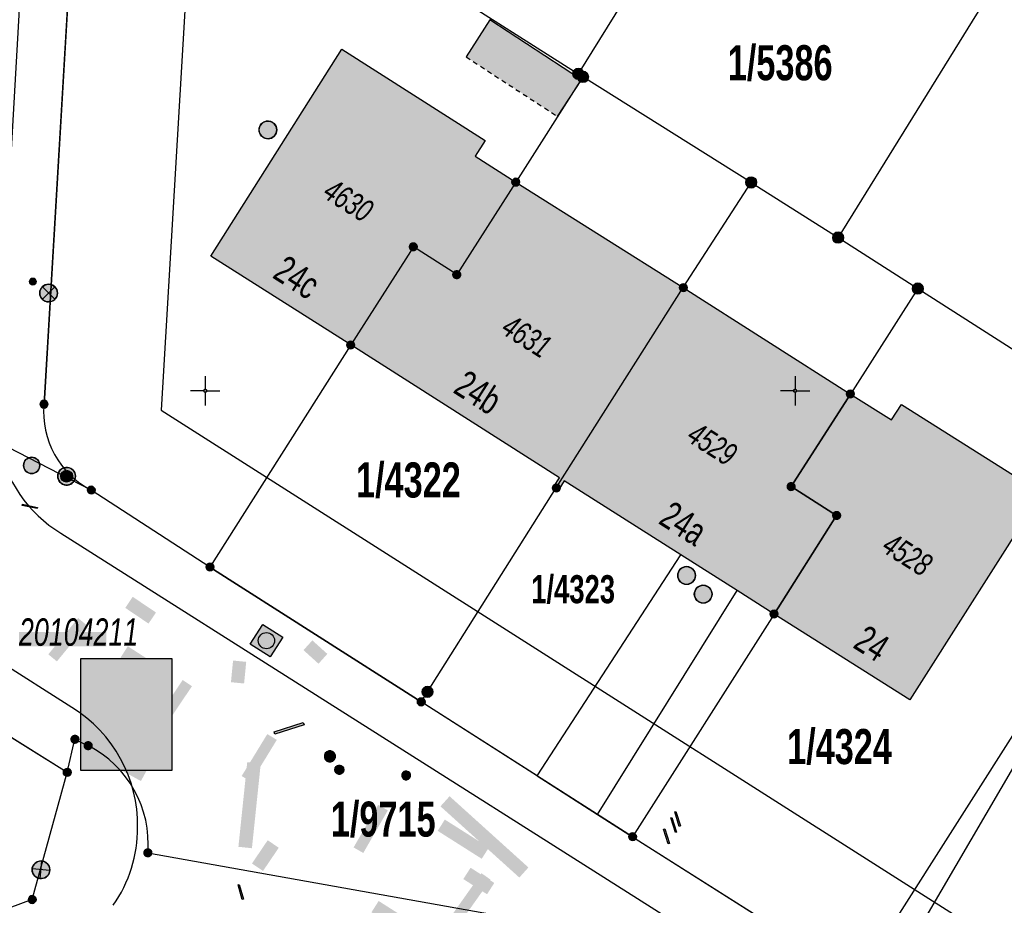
# Model space of a CAD drawing. Header units: metres. Extents: x 2695560 to 2696939, y 1260491 to 1262050.
# Tile 861 of 1005: x 2696168 to 2696210, y 1261703 to 1261741. Entities that reach past the tile are written whole.
import ezdxf

# ---------------------------------------------------------------- set-up
doc = ezdxf.new("R2010")
doc.units = ezdxf.units.M
doc.linetypes.add('AUSGEZOGEN', pattern=[0])
doc.linetypes.add('VERDECKT2_S2', pattern=[0.36, 0.2, -0.16])
for name, color, linetype in [('XR$1$AV_Flächen (EO)', 7, 'AUSGEZOGEN'), ('XR$1$AV_Gebäudeflächen (BB)', 7, 'AUSGEZOGEN'), ('XR$1$AV_Gebäudeflächen (EO)', 7, 'AUSGEZOGEN'), ('XR$1$AV_Grenzpunkte', 7, 'AUSGEZOGEN'), ('XR$1$AV_Grundstück-Nr.', 7, 'AUSGEZOGEN'), ('XR$1$AV_Haus-Nr.', 7, 'AUSGEZOGEN'), ('XR$1$AV_Koordinatennetzpunkte', 7, 'AUSGEZOGEN'), ('XR$1$AV_Lagefixpunkt-Nr.', 7, 'AUSGEZOGEN'), ('XR$1$AV_Linien (BB)', 7, 'AUSGEZOGEN'), ('XR$1$AV_Versicherung-Nr.', 7, 'AUSGEZOGEN'), ('XR$1$AW_LK_Schachtdeckel', 24, 'AUSGEZOGEN'), ('XR$1$EW_LK_Bauwerk', 1, 'AUSGEZOGEN'), ('XR$1$EW_LK_Knoten', 1, 'AUSGEZOGEN'), ('XR$1$GA_LK_Absperrarmatur', 32, 'AUSGEZOGEN'), ('XR$1$GA_LK_Rohrleitungsteil', 32, 'AUSGEZOGEN'), ('XR$1$Liegenschaftsgrenzen', 7, 'AUSGEZOGEN'), ('XR$1$PFAV', 255, 'AUSGEZOGEN'), ('XR$1$PFAW', 255, 'AUSGEZOGEN'), ('XR$1$PFEW', 255, 'AUSGEZOGEN'), ('XR$1$PFGA', 255, 'AUSGEZOGEN'), ('XR$1$PFWA', 255, 'AUSGEZOGEN'), ('XR$1$RAEW', 8, 'AUSGEZOGEN'), ('XR$1$RP_Abstandslinie', 7, 'AUSGEZOGEN'), ('XR$1$WA_LK_Absperrarmatur', 171, 'AUSGEZOGEN'), ('XR$1$WA_LK_Hydrant', 171, 'AUSGEZOGEN'), ('XR$1$WA_LK_Rohrleitungsteil', 171, 'AUSGEZOGEN')]:
    doc.layers.add(name, color=color, linetype=linetype)
doc.styles.add('ARIAL', font='arial.ttf')

# ---------------------------------------------------------------- blocks, each defined once
blk = doc.blocks.new('COMPLEXOBJECT_380')
at = {"layer": 'XR$1$AV_Linien (BB)', "color": 7, "linetype": 'AUSGEZOGEN', "transparency": 33554687}
for p, q in [((6156.292, 11717.001), (6155.43, 11717.584)), ((6144.46, 11689.13), (6152.89, 11695.5))]:
    blk.add_line(p, q, dxfattribs=at)
blk.add_lwpolyline([(6167.67, 11703.44), (6169.15, 11708.83), (6162.98, 11712.67)], dxfattribs=at)
for centre, radius, start, end in [((6282.559, 11904.656), 226.181, 236.06455, 238.08306), ((6185.992, 11651.609), 54.974, 109.4678, 127.0227)]:
    blk.add_arc(centre, radius, start, end, dxfattribs=at)
blk = doc.blocks.new('COMPLEXOBJECT_550')
at = {"layer": 'XR$1$AV_Linien (BB)', "color": 7, "linetype": 'AUSGEZOGEN', "transparency": 33554687}
blk.add_line((6176.554, 11778.801), (6176.213, 11776.849), dxfattribs=at)
blk.add_lwpolyline([(6170.942, 11772.672), (6169.784, 11751.797), (6168.169, 11724.432)], dxfattribs=at)
for centre, radius, start, end in [((6175.434, 11772.417), 4.5, 80.0355, 176.7546), ((6171.853, 11724.087), 3.7, 174.6422, 242.9311)]:
    blk.add_arc(centre, radius, start, end, dxfattribs=at)
blk = doc.blocks.new('COMPLEXOBJECT_552')
at = {"layer": 'XR$1$AV_Linien (BB)', "color": 7, "linetype": 'AUSGEZOGEN', "transparency": 33554687}
blk.add_line((6166.145, 11724.035), (6168.951, 11772.698), dxfattribs=at)
for centre, radius, start, end in [((6175.438, 11772.404), 6.493, 80.1023, 177.4064), ((6171.894, 11723.838), 5.752, 178.0393, 190.3374)]:
    blk.add_arc(centre, radius, start, end, dxfattribs=at)
blk = doc.blocks.new('COMPLEXOBJECT_785')
at = {"layer": 'XR$1$AV_Linien (BB)', "color": 7, "linetype": 'AUSGEZOGEN', "transparency": 33554687}
for p, q in [((6142.269, 11730.424), (6139.996, 11732.243)), ((6169.352, 11711.572), (6162.253, 11716.089))]:
    blk.add_line(p, q, dxfattribs=at)
for centre, radius, start, end in [((6290.188, 11915.336), 236.796, 231.34222, 234.2456), ((6296.66, 11925.274), 248.643, 234.37341, 237.27818), ((6166.303, 11706.603), 5.83, 358.9669, 58.469), ((6166.441, 11706.46), 5.691, 324.9833, 0.3778)]:
    blk.add_arc(centre, radius, start, end, dxfattribs=at)
blk = doc.blocks.new('COMPLEXOBJECT_1273')
at = {"layer": 'XR$1$Liegenschaftsgrenzen', "color": 7, "linetype": 'AUSGEZOGEN', "transparency": 33554687}
for p, q in [((6167.67, 11703.44), (6169.15, 11708.83)), ((6144.46, 11689.13), (6152.89, 11695.5))]:
    blk.add_line(p, q, dxfattribs=at)
blk.add_arc((6185.992, 11651.609), 54.974, 109.4678, 127.0227, dxfattribs=at)
blk = doc.blocks.new('COMPLEXOBJECT_1291')
at = {"layer": 'XR$1$Liegenschaftsgrenzen', "color": 7, "linetype": 'AUSGEZOGEN', "transparency": 33554687}
blk.add_line((6172.57, 11705.42), (6202.65, 11700.06), dxfattribs=at)
blk.add_lwpolyline([(6169.15, 11708.83), (6169.48, 11710.23), (6170.04, 11709.96)], dxfattribs=at)
blk.add_arc((6167.915, 11705.801), 4.671, 355.3248, 62.9343, dxfattribs=at)
blk = doc.blocks.new('COMPLEXOBJECT_1404')
at = {"layer": 'XR$1$Liegenschaftsgrenzen', "color": 7, "linetype": 'AUSGEZOGEN', "transparency": 33554687}
blk.add_line((6168.169, 11724.432), (6169.784, 11751.797), dxfattribs=at)
blk.add_arc((6171.853, 11724.087), 3.7, 174.6422, 242.9311, dxfattribs=at)
blk = doc.blocks.new('BWAV20')
at = {"true_color": 0x000000, "transparency": 33554687}
blk.add_hatch(color=18, dxfattribs=at).paths.add_polyline_path([(0.17, 0), (0.16, 0.03), (0.15, 0.07), (0.14, 0.1), (0.11, 0.12), (0.09, 0.14), (0.06, 0.16), (0.03, 0.16), (-0.01, 0.17), (-0.04, 0.16), (-0.07, 0.15), (-0.1, 0.13), (-0.13, 0.11), (-0.15, 0.08), (-0.16, 0.05), (-0.17, 0.02), (-0.17, -0.02), (-0.16, -0.05), (-0.15, -0.08), (-0.13, -0.11), (-0.1, -0.13), (-0.07, -0.15), (-0.04, -0.16), (-0.01, -0.17), (0.03, -0.16), (0.06, -0.16), (0.09, -0.14), (0.11, -0.12), (0.14, -0.1), (0.15, -0.07), (0.16, -0.03)])
at = {"layer": 'XR$1$PFAV', "transparency": 33554687}
blk.add_hatch(color=7, dxfattribs=at).paths.add_polyline_path([(0.5, 0), (0.49, 0.1), (0.46, 0.2), (0.41, 0.29), (0.34, 0.36), (0.26, 0.42), (0.17, 0.47), (0.08, 0.49), (-0.03, 0.5), (-0.13, 0.48), (-0.22, 0.45), (-0.31, 0.4), (-0.38, 0.33), (-0.44, 0.24), (-0.48, 0.15), (-0.5, 0.05), (-0.5, -0.05), (-0.48, -0.15), (-0.44, -0.24), (-0.38, -0.33), (-0.31, -0.4), (-0.22, -0.45), (-0.13, -0.48), (-0.03, -0.5), (0.08, -0.49), (0.17, -0.47), (0.26, -0.42), (0.34, -0.36), (0.41, -0.29), (0.46, -0.2), (0.49, -0.1)])
blk = doc.blocks.new('BAV15')
at = {"layer": 'XR$1$PFAV', "transparency": 33554687}
blk.add_hatch(color=7, dxfattribs=at).paths.add_polyline_path([(0.5, 0), (0.49, 0.101), (0.459, 0.197), (0.41, 0.286), (0.344, 0.362), (0.264, 0.424), (0.174, 0.469), (0.076, 0.494), (-0.025, 0.499), (-0.125, 0.484), (-0.22, 0.449), (-0.306, 0.395), (-0.379, 0.326), (-0.437, 0.243), (-0.477, 0.15), (-0.497, 0.051), (-0.497, -0.051), (-0.477, -0.15), (-0.437, -0.243), (-0.379, -0.326), (-0.306, -0.395), (-0.22, -0.449), (-0.125, -0.484), (-0.025, -0.499), (0.076, -0.494), (0.174, -0.469), (0.264, -0.424), (0.344, -0.362), (0.41, -0.286), (0.459, -0.197), (0.49, -0.101)])
at = {"color": 7, "transparency": 33554687}
for start, end in [(90, 270), (270, 90)]:
    blk.add_arc((0, 0), 0.5, start, end, dxfattribs=at)
at = {"layer": 'XR$1$PFAV', "transparency": 33554687}
blk.add_circle((0, 0), 0.5, dxfattribs=at)
blk = doc.blocks.new('BAV2041')
at = {"color": 7, "transparency": 33554687}
for p, q in [((0, 0.5), (0, 0.05)), ((-0.05, 0), (-0.5, 0)), ((0.05, 0), (0.5, 0)), ((0, -0.05), (0, -0.5))]:
    blk.add_line(p, q, dxfattribs=at)
blk.add_circle((0, 0), 0.05, dxfattribs=at)
for start, end in [(90, 270), (270, 90)]:
    blk.add_arc((0, 0), 0.05, start, end, dxfattribs=at)
blk = doc.blocks.new('BAW2087')
at = {"lineweight": 25, "true_color": 0x000000, "transparency": 33554687}
h = blk.add_hatch(color=18, dxfattribs=at)
h.paths.add_polyline_path([(-0.5, 0.5), (-0.5, -0.5), (0.5, -0.5), (0.5, 0.5)])
h.paths.add_polyline_path([(0.337, -0.069), (0.316, -0.136), (0.282, -0.196), (0.237, -0.249), (0.182, -0.292), (0.119, -0.322), (0.052, -0.34), (-0.017, -0.343), (-0.086, -0.333), (-0.151, -0.309), (-0.21, -0.272), (-0.261, -0.224), (-0.301, -0.167), (-0.328, -0.103), (-0.342, -0.035), (-0.342, 0.035), (-0.328, 0.103), (-0.301, 0.167), (-0.261, 0.224), (-0.21, 0.272), (-0.151, 0.309), (-0.086, 0.333), (-0.017, 0.343), (0.052, 0.34), (0.119, 0.322), (0.182, 0.292), (0.237, 0.249), (0.282, 0.196), (0.316, 0.136), (0.337, 0.069), (0.344, 0)], flags=16)
at = {"layer": 'XR$1$PFAW', "lineweight": 25, "transparency": 33554687}
blk.add_hatch(color=7, dxfattribs=at).paths.add_polyline_path([(0.344, 0), (0.337, 0.069), (0.316, 0.136), (0.282, 0.196), (0.237, 0.249), (0.182, 0.292), (0.119, 0.322), (0.052, 0.34), (-0.017, 0.343), (-0.086, 0.333), (-0.151, 0.309), (-0.21, 0.272), (-0.261, 0.224), (-0.301, 0.167), (-0.328, 0.103), (-0.342, 0.035), (-0.342, -0.035), (-0.328, -0.103), (-0.301, -0.167), (-0.261, -0.224), (-0.21, -0.272), (-0.151, -0.309), (-0.086, -0.333), (-0.017, -0.343), (0.052, -0.34), (0.119, -0.322), (0.182, -0.292), (0.237, -0.249), (0.282, -0.196), (0.316, -0.136), (0.337, -0.069)])
at = {"lineweight": 25, "transparency": 33554687}
for p, q in [((-0.5, 0.5, 0.993), (0.5, 0.5, 0.993)), ((-0.5, -0.5, 0.993), (-0.5, 0.5, 0.993)), ((0.5, 0.5, 0.993), (0.5, -0.5, 0.993)), ((0.5, -0.5, 0.993), (-0.5, -0.5, 0.993))]:
    blk.add_line(p, q, dxfattribs=at)
blk.add_circle((0, 0), 0.344, dxfattribs=at)
at = {"layer": 'XR$1$PFAW', "lineweight": 25, "transparency": 33554687}
blk.add_line((-0.5, 0.5), (0.5, 0.5), dxfattribs=at)
at = {"layer": 'XR$1$PFAW', "color": 31, "lineweight": 25, "transparency": 33554687}
for p, q in [((-0.5, -0.5), (-0.5, 0.5)), ((0.5, 0.5), (0.5, -0.5)), ((0.5, -0.5), (-0.5, -0.5))]:
    blk.add_line(p, q, dxfattribs=at)
at = {"layer": 'XR$1$PFAW', "lineweight": 25, "transparency": 33554687}
blk.add_circle((0, 0), 0.344, dxfattribs=at)
blk = doc.blocks.new('BAW2082')
at = {"layer": 'XR$1$PFAW', "transparency": 33554687}
blk.add_hatch(color=7, dxfattribs=at).paths.add_polyline_path([(0.509, -0.003), (0.499, 0.098), (0.469, 0.194), (0.42, 0.283), (0.354, 0.359), (0.274, 0.421), (0.183, 0.466), (0.085, 0.491), (-0.016, 0.496), (-0.116, 0.481), (-0.211, 0.446), (-0.297, 0.392), (-0.37, 0.323), (-0.428, 0.24), (-0.468, 0.147), (-0.488, 0.047), (-0.488, -0.054), (-0.468, -0.153), (-0.428, -0.246), (-0.37, -0.329), (-0.297, -0.398), (-0.211, -0.452), (-0.116, -0.487), (-0.016, -0.502), (0.085, -0.497), (0.183, -0.472), (0.274, -0.427), (0.354, -0.366), (0.42, -0.289), (0.469, -0.2), (0.499, -0.104)])
at = {"transparency": 33554687}
for start, end in [(91.1948, 268.8052), (268.8052, 91.1948)]:
    blk.add_arc((0.01, 0), 0.5, start, end, dxfattribs=at)
at = {"layer": 'XR$1$PFAW', "transparency": 33554687}
blk.add_circle((0.009, -0.003), 0.5, dxfattribs=at)
blk = doc.blocks.new('BWA2013')
at = {"true_color": 0x000000, "transparency": 33554687}
blk.add_hatch(color=18, dxfattribs=at).paths.add_polyline_path([(-0.291, -0.409), (0.352, 0.357), (0.291, 0.409), (-0.352, -0.357)])
at = {"transparency": 33554687}
blk.add_lwpolyline([(-0.291, -0.409), (-0.352, -0.357), (0.291, 0.409), (0.352, 0.357), (-0.291, -0.409)], close=True, dxfattribs=at)
blk = doc.blocks.new('BWA2009')
at = {"true_color": 0x000000, "transparency": 33554687}
blk.add_hatch(color=18, dxfattribs=at).paths.add_polyline_path([(0.333, 0), (0.327, 0.067), (0.306, 0.131), (0.274, 0.19), (0.23, 0.242), (0.176, 0.283), (0.116, 0.313), (0.05, 0.329), (-0.017, 0.333), (-0.084, 0.323), (-0.147, 0.299), (-0.204, 0.264), (-0.253, 0.217), (-0.291, 0.162), (-0.318, 0.1), (-0.332, 0.034), (-0.332, -0.034), (-0.318, -0.1), (-0.291, -0.162), (-0.253, -0.217), (-0.204, -0.264), (-0.147, -0.299), (-0.084, -0.323), (-0.017, -0.333), (0.05, -0.329), (0.116, -0.313), (0.176, -0.283), (0.23, -0.242), (0.274, -0.19), (0.306, -0.131), (0.327, -0.067)])
at = {"layer": 'XR$1$PFWA', "transparency": 33554687}
blk.add_hatch(color=7, dxfattribs=at).paths.add_polyline_path([(0.5, 0), (0.49, 0.101), (0.459, 0.197), (0.41, 0.286), (0.344, 0.362), (0.264, 0.424), (0.174, 0.469), (0.076, 0.494), (-0.025, 0.499), (-0.125, 0.484), (-0.22, 0.449), (-0.306, 0.395), (-0.379, 0.326), (-0.437, 0.243), (-0.477, 0.15), (-0.497, 0.051), (-0.497, -0.051), (-0.477, -0.15), (-0.437, -0.243), (-0.379, -0.326), (-0.306, -0.395), (-0.22, -0.449), (-0.125, -0.484), (-0.025, -0.499), (0.076, -0.494), (0.174, -0.469), (0.264, -0.424), (0.344, -0.362), (0.41, -0.286), (0.459, -0.197), (0.49, -0.101)])
at = {"transparency": 33554687}
blk.add_circle((0, 0), 0.333, dxfattribs=at)
for start, end in [(90, 180), (180, 270), (0, 90), (270, 0)]:
    blk.add_arc((0, 0), 0.5, start, end, dxfattribs=at)
at = {"layer": 'XR$1$PFWA', "transparency": 33554687}
blk.add_circle((0, 0), 0.5, dxfattribs=at)
blk = doc.blocks.new('BWA965')
at = {"layer": 'XR$1$PFWA', "transparency": 33554687}
blk.add_hatch(color=7, dxfattribs=at).paths.add_polyline_path([(0, 0.5), (-0.051, 0.497), (-0.101, 0.49), (-0.15, 0.477), (-0.197, 0.459), (-0.243, 0.437), (-0.286, 0.41), (-0.326, 0.379), (-0.362, 0.344), (-0.395, 0.306), (-0.424, 0.264), (-0.449, 0.22), (-0.469, 0.174), (-0.484, 0.125), (-0.494, 0.076), (-0.499, 0.025), (-0.499, -0.025), (-0.494, -0.076), (-0.484, -0.125), (-0.469, -0.174), (-0.449, -0.22), (-0.424, -0.264), (-0.395, -0.306), (-0.362, -0.344), (-0.326, -0.379), (-0.286, -0.41), (-0.243, -0.437), (-0.197, -0.459), (-0.15, -0.477), (-0.101, -0.49), (-0.051, -0.497), (0, -0.5), (0.051, -0.497), (0.101, -0.49), (0.15, -0.477), (0.197, -0.459), (0.243, -0.437), (0.286, -0.41), (0.326, -0.379), (0.362, -0.344), (0.395, -0.306), (0.424, -0.264), (0.449, -0.22), (0.469, -0.174), (0.484, -0.125), (0.494, -0.076), (0.499, -0.025), (0.499, 0.025), (0.494, 0.076), (0.484, 0.125), (0.469, 0.174), (0.449, 0.22), (0.424, 0.264), (0.395, 0.306), (0.362, 0.344), (0.326, 0.379), (0.286, 0.41), (0.243, 0.437), (0.197, 0.459), (0.15, 0.477), (0.101, 0.49), (0.051, 0.497)])
at = {"transparency": 33554687}
blk.add_line((0, 0.5), (0, -0.5), dxfattribs=at)
for start, end in [(90, 270), (270, 90)]:
    blk.add_arc((0, 0), 0.5, start, end, dxfattribs=at)
blk = doc.blocks.new('BGA2013')
at = {"transparency": 33554687}
blk.add_hatch(color=36, dxfattribs=at).paths.add_polyline_path([(-0.291, -0.409), (0.352, 0.357), (0.291, 0.409), (-0.352, -0.357)])
at = {"color": 32, "transparency": 33554687}
blk.add_lwpolyline([(-0.291, -0.409), (-0.352, -0.357), (0.291, 0.409), (0.352, 0.357), (-0.291, -0.409)], close=True, dxfattribs=at)
blk = doc.blocks.new('BGA965')
at = {"layer": 'XR$1$PFGA', "transparency": 33554687}
blk.add_hatch(color=7, dxfattribs=at).paths.add_polyline_path([(0.5, 0), (0.49, 0.1), (0.46, 0.2), (0.41, 0.29), (0.34, 0.36), (0.26, 0.42), (0.17, 0.47), (0.08, 0.49), (-0.03, 0.5), (-0.13, 0.48), (-0.22, 0.45), (-0.31, 0.4), (-0.38, 0.33), (-0.44, 0.24), (-0.48, 0.15), (-0.5, 0.05), (-0.5, -0.05), (-0.48, -0.15), (-0.44, -0.24), (-0.38, -0.33), (-0.31, -0.4), (-0.22, -0.45), (-0.13, -0.48), (-0.03, -0.5), (0.08, -0.49), (0.17, -0.47), (0.26, -0.42), (0.34, -0.36), (0.41, -0.29), (0.46, -0.2), (0.49, -0.1)])
at = {"color": 32, "transparency": 33554687}
blk.add_line((0, 0.5), (0, -0.5), dxfattribs=at)
for start, end in [(90, 270), (270, 90)]:
    blk.add_arc((0, 0), 0.5, start, end, dxfattribs=at)
at = {"layer": 'XR$1$PFGA', "transparency": 33554687}
blk.add_circle((0, 0), 0.5, dxfattribs=at)
blk = doc.blocks.new('BEWLP2574')
at = {"layer": 'XR$1$PFEW', "transparency": 33554687}
blk.add_hatch(color=7, dxfattribs=at).paths.add_polyline_path([(-0.5, 0), (-0.497, -0.051), (-0.489, -0.101), (-0.477, -0.15), (-0.459, -0.198), (-0.437, -0.243), (-0.41, -0.286), (-0.379, -0.326), (-0.344, -0.363), (-0.306, -0.396), (-0.264, -0.425), (-0.22, -0.449), (-0.173, -0.469), (-0.125, -0.485), (-0.075, -0.495), (-0.025, -0.5), (0.026, -0.5), (0.076, -0.495), (0.126, -0.485), (0.174, -0.469), (0.221, -0.449), (0.265, -0.425), (0.306, -0.396), (0.345, -0.363), (0.38, -0.326), (0.411, -0.286), (0.437, -0.243), (0.46, -0.198), (0.477, -0.15), (0.49, -0.101), (0.498, -0.051), (0.5, 0), (0.498, 0.05), (0.49, 0.1), (0.477, 0.149), (0.46, 0.197), (0.437, 0.242), (0.411, 0.285), (0.38, 0.325), (0.345, 0.362), (0.306, 0.395), (0.265, 0.424), (0.221, 0.448), (0.174, 0.468), (0.126, 0.484), (0.076, 0.494), (0.026, 0.499), (-0.025, 0.499), (-0.075, 0.494), (-0.125, 0.484), (-0.173, 0.468), (-0.22, 0.448), (-0.264, 0.424), (-0.306, 0.395), (-0.344, 0.362), (-0.379, 0.325), (-0.41, 0.285), (-0.437, 0.242), (-0.459, 0.197), (-0.477, 0.149), (-0.489, 0.1), (-0.497, 0.05)])
at = {"color": 1, "transparency": 33554687}
for start, end in [(90, 180), (0, 90), (180, 270), (270, 0)]:
    blk.add_arc((0, 0), 0.5, start, end, dxfattribs=at)
at = {"layer": 'XR$1$PFEW', "transparency": 33554687}
blk.add_circle((0, 0), 0.5, dxfattribs=at)
blk = doc.blocks.new('BEWLP2549_S')
at = {"layer": 'XR$1$PFEW', "transparency": 33554687}
blk.add_hatch(color=7, dxfattribs=at).paths.add_polyline_path([(0.5, 0), (0.49, 0.101), (0.459, 0.197), (0.41, 0.286), (0.344, 0.362), (0.264, 0.424), (0.174, 0.469), (0.076, 0.494), (-0.025, 0.499), (-0.125, 0.484), (-0.22, 0.449), (-0.306, 0.395), (-0.379, 0.326), (-0.437, 0.243), (-0.477, 0.15), (-0.497, 0.051), (-0.497, -0.051), (-0.477, -0.15), (-0.437, -0.243), (-0.379, -0.326), (-0.306, -0.395), (-0.22, -0.449), (-0.125, -0.484), (-0.025, -0.499), (0.076, -0.494), (0.174, -0.469), (0.264, -0.424), (0.344, -0.362), (0.41, -0.286), (0.459, -0.197), (0.49, -0.101)])
at = {"color": 1, "transparency": 33554687}
for p, q in [((0.354, -0.354), (-0.354, 0.354)), ((-0.354, -0.354), (0.354, 0.354))]:
    blk.add_line(p, q, dxfattribs=at)
for start, end in [(91.3809, 268.6191), (268.6191, 91.3809)]:
    blk.add_arc((0, 0), 0.5, start, end, dxfattribs=at)
at = {"layer": 'XR$1$PFEW', "transparency": 33554687}
blk.add_circle((0, 0), 0.5, dxfattribs=at)
blk = doc.blocks.new('BEW957')
at = {"layer": 'XR$1$RAEW', "transparency": 33554687}
blk.add_hatch(color=1, dxfattribs=at).paths.add_polyline_path([(-0.5, 0), (-0.5, -0.05), (-0.49, -0.1), (-0.48, -0.15), (-0.46, -0.2), (-0.44, -0.24), (-0.41, -0.29), (-0.38, -0.33), (-0.34, -0.36), (-0.31, -0.4), (-0.26, -0.42), (-0.22, -0.45), (-0.17, -0.47), (-0.13, -0.48), (-0.08, -0.49), (-0.03, -0.5), (0.03, -0.5), (0.08, -0.49), (0.13, -0.48), (0.17, -0.47), (0.22, -0.45), (0.26, -0.42), (0.31, -0.4), (0.34, -0.36), (0.38, -0.33), (0.41, -0.29), (0.44, -0.24), (0.46, -0.2), (0.48, -0.15), (0.49, -0.1), (0.5, -0.05), (0.5, 0), (0.5, 0.05), (0.49, 0.1), (0.48, 0.15), (0.46, 0.2), (0.44, 0.24), (0.41, 0.29), (0.38, 0.33), (0.34, 0.36), (0.31, 0.4), (0.26, 0.42), (0.22, 0.45), (0.17, 0.47), (0.13, 0.48), (0.08, 0.49), (0.03, 0.5), (-0.03, 0.5), (-0.08, 0.49), (-0.13, 0.48), (-0.17, 0.47), (-0.22, 0.45), (-0.26, 0.42), (-0.31, 0.4), (-0.34, 0.36), (-0.38, 0.33), (-0.41, 0.29), (-0.44, 0.24), (-0.46, 0.2), (-0.48, 0.15), (-0.49, 0.1), (-0.5, 0.05)])
at = {"color": 1, "transparency": 33554687}
for start, end in [(90, 180), (180, 270), (0, 90), (270, 0)]:
    blk.add_arc((0, 0), 0.5, start, end, dxfattribs=at)
at = {"layer": 'XR$1$RAEW', "color": 1, "transparency": 33554687}
blk.add_circle((0, 0), 0.5, dxfattribs=at)

msp = doc.modelspace()

# ---------------------------------------------------------------- hatches: boundary and pattern name
at = {"transparency": 33554687}
for points in [[(2696172.898, 1261716.078), (2696172.582, 1261715.609), (2696173.568, 1261714.944), (2696173.884, 1261715.413)], [(2696169.32, 1261713.641), (2696169.684, 1261713.341), (2696170.948, 1261714.875), (2696170.584, 1261715.176)], [(2696168.077, 1261714.589), (2696168.077, 1261713.986), (2696171.775, 1261713.986), (2696171.775, 1261714.589)], [(2696180.51, 1261714.233), (2696180.135, 1261713.818), (2696180.771, 1261713.243), (2696181.146, 1261713.658)], [(2696172.69, 1261713.982), (2696172.381, 1261713.502), (2696173.384, 1261712.856), (2696173.693, 1261713.336)], [(2696170.699, 1261713.47), (2696170.699, 1261708.722), (2696174.55, 1261708.722), (2696174.55, 1261713.47)], [(2696177.06, 1261712.46), (2696177.617, 1261712.405), (2696177.708, 1261713.322), (2696177.151, 1261713.377)], [(2696173.858, 1261710.831), (2696174.25, 1261710.567), (2696175.408, 1261712.289), (2696175.016, 1261712.553)], [(2696177.515, 1261708.484), (2696177.917, 1261708.238), (2696179.005, 1261710.016), (2696178.602, 1261710.262)], [(2696172.015, 1261709.537), (2696171.766, 1261709.082), (2696173.245, 1261708.271), (2696173.494, 1261708.726)], [(2696177.377, 1261705.484), (2696177.95, 1261705.424), (2696178.323, 1261709.01), (2696177.75, 1261709.07)], [(2696186.326, 1261707.627), (2696185.94, 1261707.199), (2696189.282, 1261704.181), (2696189.668, 1261704.609)], [(2696182.258, 1261705.458), (2696182.668, 1261705.222), (2696183.709, 1261707.027), (2696183.3, 1261707.263)], [(2696186.125, 1261706.638), (2696185.822, 1261706.16), (2696187.689, 1261704.976), (2696187.992, 1261705.454)], [(2696177.951, 1261704.777), (2696178.42, 1261704.46), (2696179.087, 1261705.445), (2696178.618, 1261705.762)], [(2696187.216, 1261704.597), (2696186.909, 1261704.117), (2696187.914, 1261703.473), (2696188.221, 1261703.953)], [(2696186.474, 1261702.662), (2696186.86, 1261702.39), (2696188.064, 1261704.091), (2696187.679, 1261704.364)], [(2696183.32, 1261703.188), (2696183.014, 1261702.707), (2696185.042, 1261701.42), (2696185.348, 1261701.901)]]:
    msp.add_hatch(color=7, dxfattribs=at).paths.add_polyline_path(points)
at = {"layer": 'XR$1$AV_Gebäudeflächen (BB)', "true_color": 0xd2d2d2, "transparency": 33554687}
for points in [[(2696182.135, 1261726.75), (2696184.79, 1261730.91), (2696186.63, 1261729.73), (2696189.13, 1261733.65), (2696187.413, 1261734.757), (2696187.838, 1261735.422), (2696181.762, 1261739.281), (2696176.203, 1261730.509)], [(2696196.23, 1261729.18), (2696189.13, 1261733.65), (2696186.63, 1261729.73), (2696184.79, 1261730.91), (2696182.135, 1261726.75), (2696190.984, 1261721.125), (2696190.749, 1261720.754), (2696190.85, 1261720.69)], [(2696200.075, 1261715.347), (2696202.73, 1261719.525), (2696200.8, 1261720.75), (2696203.31, 1261724.67), (2696196.23, 1261729.18), (2696190.85, 1261720.69), (2696190.951, 1261720.625), (2696191.187, 1261720.996), (2696196.132, 1261717.853), (2696198.509, 1261716.342)], [(2696203.31, 1261724.67), (2696200.8, 1261720.75), (2696202.73, 1261719.525), (2696200.075, 1261715.347), (2696205.825, 1261711.706), (2696211.405, 1261720.478), (2696205.476, 1261724.223), (2696205.061, 1261723.574)]]:
    msp.add_hatch(color=254, dxfattribs=at).paths.add_polyline_path(points)
at = {"layer": 'XR$1$AV_Gebäudeflächen (EO)', "true_color": 0xebebeb, "transparency": 33554687}
msp.add_hatch(color=7, dxfattribs=at).paths.add_polyline_path([(2696190.904, 1261736.429), (2696191.921, 1261737.986), (2696188.033, 1261740.526), (2696187.03, 1261738.959)])

# ---------------------------------------------------------------- linework, layer by layer
at = {"color": 24, "lineweight": -3, "transparency": 33554687}
msp.add_lwpolyline([(2696170.699, 1261713.47), (2696174.55, 1261713.47), (2696174.55, 1261708.722), (2696170.699, 1261708.722), (2696170.699, 1261713.47)], close=True, dxfattribs=at)
at = {"layer": 'XR$1$AV_Flächen (EO)', "color": 7, "linetype": 'VERDECKT2_S2', "transparency": 33554687}
msp.add_line((2696187.03, 1261738.959), (2696190.904, 1261736.429), dxfattribs=at)
at = {"layer": 'XR$1$AV_Flächen (EO)', "color": 7, "linetype": 'AUSGEZOGEN', "transparency": 33554687}
msp.add_lwpolyline([(2696190.904, 1261736.429), (2696191.921, 1261737.986), (2696188.033, 1261740.526), (2696187.03, 1261738.959)], dxfattribs=at)
at = {"layer": 'XR$1$AV_Linien (BB)', "color": 7, "linetype": 'AUSGEZOGEN', "transparency": 33554687}
for p, q in [((2696189.13, 1261733.65), (2696196.23, 1261729.18)), ((2696190.85, 1261720.69), (2696196.23, 1261729.18)), ((2696196.23, 1261729.18), (2696203.31, 1261724.67)), ((2696169.845, 1261718.773), (2696194.294, 1261703.288)), ((2696190.038, 1261708.49), (2696196.132, 1261717.853)), ((2696198.509, 1261716.342), (2696196.132, 1261717.853)), ((2696192.594, 1261706.858), (2696198.509, 1261716.342)), ((2696200.075, 1261715.347), (2696198.509, 1261716.342)), ((2696190.038, 1261708.49), (2696192.594, 1261706.858))]:
    msp.add_line(p, q, dxfattribs=at)
for points in [[(2696182.135, 1261726.75), (2696176.203, 1261730.509), (2696181.762, 1261739.281), (2696187.838, 1261735.422), (2696187.413, 1261734.757), (2696189.13, 1261733.65)], [(2696189.13, 1261733.65), (2696186.63, 1261729.73), (2696184.79, 1261730.91), (2696182.135, 1261726.75)], [(2696190.85, 1261720.69), (2696190.749, 1261720.754), (2696190.984, 1261721.125), (2696182.135, 1261726.75)], [(2696200.075, 1261715.347), (2696202.73, 1261719.525), (2696200.8, 1261720.75), (2696203.31, 1261724.67)], [(2696203.31, 1261724.67), (2696205.061, 1261723.574), (2696205.476, 1261724.223), (2696211.405, 1261720.478), (2696205.825, 1261711.706), (2696200.075, 1261715.347)], [(2696225.8, 1261711.202), (2696227.973, 1261714.619), (2696217.417, 1261721.17), (2696204.601, 1261699.247)], [(2696196.132, 1261717.853), (2696191.187, 1261720.996), (2696190.951, 1261720.625), (2696190.85, 1261720.69)], [(2696190.038, 1261708.49), (2696185.122, 1261711.627), (2696176.17, 1261717.34), (2696171.139, 1261720.602)], [(2696192.594, 1261706.858), (2696194.08, 1261705.91), (2696203.62, 1261699.87), (2696204.601, 1261699.247)], [(2696194.294, 1261703.288), (2696237.326, 1261675.988), (2696299.065, 1261636.824), (2696332.503, 1261615.619)]]:
    msp.add_lwpolyline(points, dxfattribs=at)
msp.add_arc((2696172.823, 1261723.647), 5.712, 190.402, 238.5732, dxfattribs=at)
at = {"layer": 'XR$1$Liegenschaftsgrenzen', "color": 7, "linetype": 'AUSGEZOGEN', "transparency": 33554687}
for p, q in [((2696217.23, 1261754.6), (2696202.79, 1261731.3)), ((2696185.58, 1261742.18), (2696191.78, 1261738.24)), ((2696191.78, 1261738.24), (2696191.98, 1261738.11)), ((2696199.11, 1261733.64), (2696191.98, 1261738.11)), ((2696199.11, 1261733.64), (2696202.79, 1261731.3)), ((2696202.79, 1261731.3), (2696206.17, 1261729.14)), ((2696206.17, 1261729.14), (2696217.58, 1261721.83)), ((2696171.139, 1261720.602), (2696156.404, 1261728.146)), ((2696203.62, 1261699.87), (2696217.58, 1261721.83)), ((2696176.17, 1261717.34), (2696171.139, 1261720.602)), ((2696176.17, 1261717.34), (2696185.122, 1261711.627)), ((2696170.12, 1261708.64), (2696163.95, 1261712.48)), ((2696194.08, 1261705.91), (2696185.122, 1261711.627)), ((2696194.08, 1261705.91), (2696203.62, 1261699.87))]:
    msp.add_line(p, q, dxfattribs=at)
for points in [[(2696206.17, 1261761.45), (2696203.014, 1261756.359), (2696198.82, 1261749.595), (2696191.78, 1261738.24)], [(2696191.98, 1261738.11), (2696189.13, 1261733.65), (2696186.63, 1261729.73), (2696184.79, 1261730.91), (2696182.135, 1261726.75), (2696176.17, 1261717.34)], [(2696185.122, 1261711.627), (2696185.39, 1261712.05), (2696190.85, 1261720.69), (2696196.23, 1261729.18), (2696199.11, 1261733.64)], [(2696206.17, 1261729.14), (2696203.31, 1261724.67), (2696200.8, 1261720.75), (2696202.73, 1261719.525), (2696200.075, 1261715.347), (2696194.08, 1261705.91)]]:
    msp.add_lwpolyline(points, dxfattribs=at)
at = {"layer": 'XR$1$RP_Abstandslinie', "color": 7, "linetype": 'AUSGEZOGEN', "transparency": 33554687}
msp.add_lwpolyline([(2696364.372, 1261657.635), (2696327.73, 1261680.32), (2696290.32, 1261703.48), (2696250.35, 1261728.22), (2696215.49, 1261749.81), (2696177.04, 1261773.61), (2696174.1, 1261723.99), (2696219.716, 1261694.975)], dxfattribs=at)

# ---------------------------------------------------------------- block references
at = {"layer": 'XR$1$AV_Grenzpunkte', "color": 7, "linetype": 'AUSGEZOGEN', "lineweight": -3, "transparency": 33554687}
for name, p, xscale, yscale in [('BAV15', (2696191.78, 1261738.24), 0.4549999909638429, 0.4549999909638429), ('BAV15', (2696191.98, 1261738.11), 0.4549999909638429, 0.4549999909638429), ('BAV15', (2696189.13, 1261733.65), 0.3249999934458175, 0.3249999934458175), ('BAV15', (2696199.11, 1261733.64), 0.4549999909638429, 0.4549999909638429), ('BAV15', (2696202.79, 1261731.3), 0.4549999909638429, 0.4549999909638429), ('BWAV20', (2696184.79, 1261730.91), 0.3899999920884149, 0.3899999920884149), ('BWAV20', (2696186.63, 1261729.73), 0.3899999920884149, 0.3899999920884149), ('BAV15', (2696196.23, 1261729.18), 0.3249999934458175, 0.3249999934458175), ('BAV15', (2696206.17, 1261729.14), 0.4549999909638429, 0.4549999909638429), ('BAV15', (2696182.135, 1261726.75), 0.3249999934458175, 0.3249999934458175), ('BAV15', (2696203.31, 1261724.67), 0.3249999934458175, 0.3249999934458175), ('BAV15', (2696169.139, 1261724.242), 0.3249999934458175, 0.3249999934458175), ('BAV15', (2696171.139, 1261720.602), 0.3249999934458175, 0.3249999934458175), ('BAV15', (2696190.85, 1261720.69), 0.3249999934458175, 0.3249999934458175), ('BWAV20', (2696200.8, 1261720.75), 0.3899999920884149, 0.3899999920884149), ('BWAV20', (2696202.73, 1261719.525), 0.3899999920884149, 0.3899999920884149), ('BAV15', (2696176.17, 1261717.34), 0.3249999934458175, 0.3249999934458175), ('BAV15', (2696200.075, 1261715.347), 0.3249999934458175, 0.3249999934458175), ('BAV15', (2696185.39, 1261712.05), 0.4549999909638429, 0.4549999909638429), ('BAV15', (2696185.122, 1261711.627), 0.3249999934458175, 0.3249999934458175), ('BWAV20', (2696170.45, 1261710.04), 0.3899999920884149, 0.3899999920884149), ('BWAV20', (2696171.01, 1261709.77), 0.3899999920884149, 0.3899999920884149), ('BAV15', (2696170.12, 1261708.64), 0.3249999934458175, 0.3249999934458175), ('BAV15', (2696194.08, 1261705.91), 0.3249999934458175, 0.3249999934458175), ('BWAV20', (2696173.54, 1261705.23), 0.3899999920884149, 0.3899999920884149), ('BAV15', (2696168.64, 1261703.25), 0.3249999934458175, 0.3249999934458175)]:
    msp.add_blockref(name, p, dxfattribs=dict(at, xscale=xscale, yscale=yscale))
at = {"layer": 'XR$1$AV_Koordinatennetzpunkte', "color": 7, "linetype": 'AUSGEZOGEN', "lineweight": -3, "transparency": 33554687, "xscale": 1.25, "yscale": 1.25}
for p in [(2696175.97, 1261724.81), (2696200.97, 1261724.81)]:
    msp.add_blockref('BAV2041', p, dxfattribs=at)
at = {"layer": 'XR$1$AV_Linien (BB)', "color": 7, "linetype": 'AUSGEZOGEN', "lineweight": -3, "transparency": 33554687}
for name in ['COMPLEXOBJECT_552', 'COMPLEXOBJECT_550', 'COMPLEXOBJECT_785', 'COMPLEXOBJECT_380']:
    msp.add_blockref(name, (2690000.97, 1249999.81), dxfattribs=at)
at = {"layer": 'XR$1$AW_LK_Schachtdeckel', "color": 24, "linetype": 'AUSGEZOGEN', "lineweight": -3, "transparency": 33554687, "xscale": 0.7499999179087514, "yscale": 0.7499999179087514, "rotation": 147.131790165}
msp.add_blockref('BAW2082', (2696178.63, 1261735.86), dxfattribs=at)
at = {"layer": 'XR$1$AW_LK_Schachtdeckel', "color": 24, "linetype": 'AUSGEZOGEN', "lineweight": -3, "transparency": 33554687, "xscale": 0.7499999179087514, "yscale": 0.7499999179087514}
for p in [(2696196.361, 1261716.984), (2696197.066, 1261716.193)]:
    msp.add_blockref('BAW2082', p, dxfattribs=at)
at = {"layer": 'XR$1$AW_LK_Schachtdeckel', "color": 24, "linetype": 'AUSGEZOGEN', "lineweight": -3, "transparency": 33554687, "rotation": 327.454833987}
msp.add_blockref('BAW2087', (2696178.564, 1261714.221), dxfattribs=at)
at = {"layer": 'XR$1$EW_LK_Bauwerk', "color": 1, "linetype": 'AUSGEZOGEN', "lineweight": -3, "transparency": 33554687, "xscale": 0.6874999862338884, "yscale": 0.6874999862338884}
msp.add_blockref('BEWLP2574', (2696168.614, 1261721.647), dxfattribs=at)
at = {"layer": 'XR$1$EW_LK_Knoten', "color": 1, "linetype": 'AUSGEZOGEN', "lineweight": -3, "transparency": 33554687}
for name, p, xscale, yscale in [('BEW957', (2696168.662, 1261729.436), 0.2749999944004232, 0.2749999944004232), ('BEWLP2549_S', (2696169.335, 1261728.95), 0.749999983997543, 0.749999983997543)]:
    msp.add_blockref(name, p, dxfattribs=dict(at, xscale=xscale, yscale=yscale))
at = {"layer": 'XR$1$EW_LK_Knoten', "color": 1, "linetype": 'AUSGEZOGEN', "lineweight": -3, "transparency": 33554687, "xscale": 0.7499999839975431, "yscale": 0.7499999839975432, "rotation": 39.20040000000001}
msp.add_blockref('BEWLP2549_S', (2696169.01, 1261704.512), dxfattribs=at)
at = {"layer": 'XR$1$GA_LK_Absperrarmatur', "color": 32, "linetype": 'AUSGEZOGEN', "lineweight": -3, "transparency": 33554687, "xscale": 0.3749999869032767, "yscale": 0.3749999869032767, "rotation": 56.58479999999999}
msp.add_blockref('BGA965', (2696181.652, 1261708.751), dxfattribs=at)
at = {"layer": 'XR$1$GA_LK_Rohrleitungsteil', "color": 32, "linetype": 'AUSGEZOGEN', "lineweight": -3, "transparency": 33554687, "xscale": 0.649999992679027, "yscale": 0.649999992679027, "rotation": 57.6585}
for p in [(2696195.989, 1261706.668), (2696195.823, 1261706.406), (2696195.519, 1261705.925)]:
    msp.add_blockref('BGA2013', p, dxfattribs=at)
at = {"layer": 'XR$1$Liegenschaftsgrenzen', "color": 7, "linetype": 'AUSGEZOGEN', "lineweight": -3, "transparency": 33554687}
for name in ['COMPLEXOBJECT_1404', 'COMPLEXOBJECT_1291', 'COMPLEXOBJECT_1273']:
    msp.add_blockref(name, (2690000.97, 1249999.81), dxfattribs=at)
at = {"layer": 'XR$1$WA_LK_Absperrarmatur', "color": 171, "linetype": 'AUSGEZOGEN', "lineweight": -3, "transparency": 33554687}
for p, xscale, yscale, rotation in [((2696181.254, 1261709.316), 0.475528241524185, 0.475528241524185, 55.97924805), ((2696184.484, 1261708.511), 0.3749999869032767, 0.3749999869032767, 55.73876953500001)]:
    msp.add_blockref('BWA965', p, dxfattribs=dict(at, xscale=xscale, yscale=yscale, rotation=rotation))
at = {"layer": 'XR$1$WA_LK_Hydrant', "color": 171, "linetype": 'AUSGEZOGEN', "lineweight": -3, "transparency": 33554687, "xscale": 0.7499999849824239, "yscale": 0.7499999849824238, "rotation": 39.327826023}
msp.add_blockref('BWA2009', (2696170.095, 1261721.189), dxfattribs=at)
at = {"layer": 'XR$1$WA_LK_Rohrleitungsteil', "color": 171, "linetype": 'AUSGEZOGEN', "lineweight": -3, "transparency": 33554687}
for p, xscale, yscale, rotation in [((2696168.534, 1261719.91), 0.6499999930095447, 0.6499999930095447, 118.280422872), ((2696179.522, 1261710.501), 1.299999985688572, 1.299999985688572, 327.791556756), ((2696177.477, 1261703.568), 0.6499999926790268, 0.6499999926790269, 235.9503667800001)]:
    msp.add_blockref('BWA2013', p, dxfattribs=dict(at, xscale=xscale, yscale=yscale, rotation=rotation))

# ---------------------------------------------------------------- texts
at = {"layer": 'XR$1$AV_Grundstück-Nr.', "color": 7, "transparency": 33554687, "attachment_point": 5, "style": 'ARIAL'}
for s, insert, char_height, width in [('\\A1;{\\fArial|i0|b1;\\H1.484908;\\W0.700000;\\C7;1/5386}\\P', (2696200.336, 1261738.689), 1.48491, 4.98214), ('\\A1;{\\fArial|i0|b1;\\H1.484908;\\W0.700000;\\C7;1/4322}\\P', (2696184.582, 1261721.01), 1.48491, 4.98214), ('\\A1;{\\fArial|i0|b1;\\H1.187926;\\W0.700000;\\C7;1/4323}\\P', (2696191.562, 1261716.385), 1.18793, 3.98571), ('\\A1;{\\fArial|i0|b1;\\H1.484908;\\W0.700000;\\C7;1/4324}\\P', (2696202.851, 1261709.712), 1.48491, 4.98214), ('\\A1;{\\fArial|i0|b1;\\H1.484908;\\W0.700000;\\C7;1/9715}\\P', (2696183.513, 1261706.637), 1.48491, 4.97324)]:
    msp.add_mtext(s, dxfattribs=dict(at, insert=insert, char_height=char_height, width=width))
at = {"layer": 'XR$1$AV_Haus-Nr.', "color": 7, "transparency": 33554687, "char_height": 1.1621, "attachment_point": 8, "style": 'ARIAL'}
for s, insert, width, rotation in [('\\W0.70;24c', (2696179.539, 1261729.12), 2.2509, 327.6369), ('\\W0.70;24b', (2696187.22, 1261724.238), 2.31961, 327.5595), ('\\W0.70;24a', (2696195.924, 1261718.687), 2.31961, 327.5595), ('\\W0.70;24', (2696203.908, 1261713.614), 1.68109, 327.6585)]:
    msp.add_mtext(s, dxfattribs=dict(at, insert=insert, width=width, rotation=rotation))
at = {"layer": 'XR$1$AV_Lagefixpunkt-Nr.', "color": 7, "transparency": 33554687, "insert": (2696168.077, 1261713.986), "char_height": 1.1621, "width": 5.49268, "attachment_point": 7, "style": 'ARIAL'}
msp.add_mtext('\\A1;{\\fArial|i1|b0;\\H1.162102;\\W0.700000;\\C7;20104211}\\P', dxfattribs=at)
at = {"layer": 'XR$1$AV_Versicherung-Nr.', "color": 7, "transparency": 33554687, "char_height": 0.96842, "attachment_point": 5, "style": 'ARIAL'}
for s, insert, width, rotation in [('\\A1;{\\fArial|i1|b0;\\H0.968418;\\W0.700000;\\C7;4630}\\P', (2696182.035, 1261732.879), 2.46457, 327.6369), ('\\A1;{\\fArial|i1|b0;\\H0.968418;\\W0.700000;\\C7;4631}\\P', (2696189.593, 1261727.118), 2.45636, 327.5595), ('\\A1;{\\fArial|i1|b0;\\H0.968418;\\W0.700000;\\C7;4529}\\P', (2696197.459, 1261722.553), 2.46457, 327.5595), ('\\A1;{\\fArial|i1|b0;\\H0.968418;\\W0.700000;\\C7;4528}\\P', (2696205.723, 1261717.873), 2.46457, 327.6585)]:
    msp.add_mtext(s, dxfattribs=dict(at, insert=insert, width=width, rotation=rotation))

doc.saveas('drawing.dxf')
